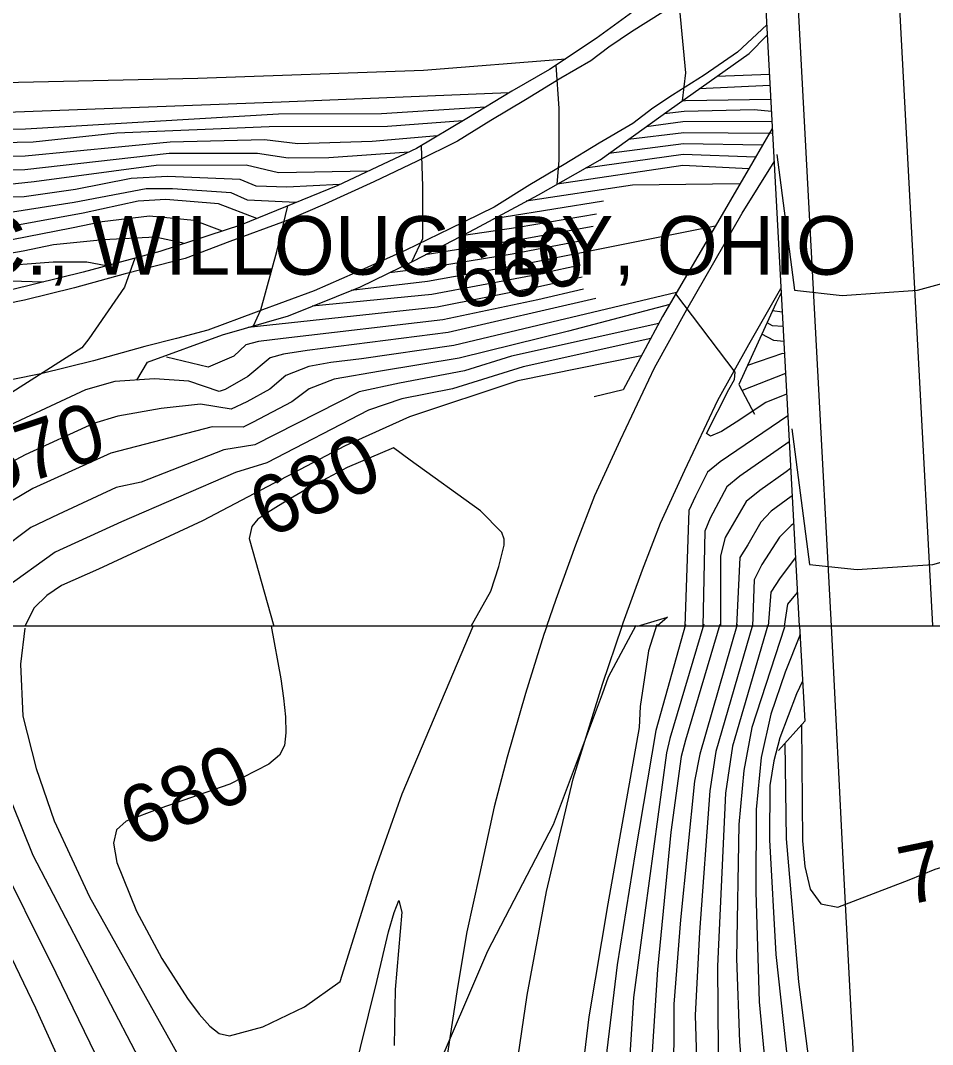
# Model space of a CAD drawing. Extents: x 79600 to 91800, y 75600 to 84400.
# Drawn here: x 86034.8 to 86346.4, y 79857.2 to 80206.8 of the extents above; entities that cross this region are included whole.
import ezdxf

# ---------------------------------------------------------------- set-up
doc = ezdxf.new("R2010")
doc.units = 0
for name, color, linetype in [('080-090$0$BRIDGE', 7, 'Continuous'), ('080-090$0$GRID', 7, 'Continuous'), ('080-090$0$INDEX', 7, 'Continuous'), ('080-090$0$INDXLBL', 7, 'Continuous'), ('080-090$0$INTER', 7, 'Continuous'), ('080-090$0$INTERSTATE', 7, 'Continuous'), ('084-085$0$TI_TITLE', 7, 'Continuous'), ('084-090$0$BRIDGE', 7, 'Continuous'), ('084-090$0$GRID', 7, 'Continuous'), ('084-090$0$INDEX', 7, 'Continuous'), ('084-090$0$INDXLBL', 7, 'Continuous'), ('084-090$0$INTER', 7, 'Continuous'), ('084-090$0$INTERSTATE', 7, 'Continuous')]:
    doc.layers.add(name, color=color, linetype=linetype)

msp = doc.modelspace()

# ---------------------------------------------------------------- linework, layer by layer
at = {"layer": '080-090$0$BRIDGE'}
for p, q in [((86300.93, 80000), (86302.74, 79967.56)), ((86302.74, 79967.56), (86293.73, 79957.59))]:
    msp.add_line(p, q, dxfattribs=at)
at = {"layer": '080-090$0$GRID'}
msp.add_line((90000, 80000), (85000, 80000), dxfattribs=at)
at = {"layer": '080-090$0$INDEX'}
for points in [[(86120.47, 80000), (86123.72, 79982), (86124.64, 79975.43), (86125.29, 79969.06), (86125.49, 79963.54), (86124.99, 79959.32), (86123.24, 79955.97), (86119.62, 79952.86), (86106.26, 79946.06), (86082.37, 79937.74), (86070.86, 79933.4), (86067.63, 79930.46), (86066.52, 79925.95), (86067.65, 79919.37), (86074.39, 79902.75), (86083.12, 79886.6), (86091.86, 79872.95), (86095.87, 79867.55), (86099.46, 79863.47), (86102.67, 79860.99), (86106.23, 79860.14), (86117.63, 79863.26), (86131.78, 79870.02), (86143.94, 79878.69)], [(86143.94, 79878.69), (86155.47, 79915.48), (86165.2, 79942.82), (86189.47, 80000)], [(86261.94, 80000.53), (86251.84, 79964.4), (86244.72, 79922.61), (86238.61, 79884.34), (86235.13, 79855.13), (86233.72, 79826.01), (86233.46, 79797.83), (86234.52, 79770.25), (86242.21, 79685.14), (86251.11, 79617.75), (86255.43, 79589.26), (86274.22, 79495.21), (86289.84, 79428.85), (86300.51, 79371.75), (86333.37, 79237.5), (86338.56, 79216.14), (86340.69, 79212.66), (86344.41, 79211.16), (86350.43, 79211.54), (86395.26, 79224.38), (86437.75, 79231.47)], [(86290.14, 80000.33), (86278.02, 79959.02), (86275.63, 79942.95), (86272.9, 79883.98), (86273.15, 79855.03), (86276.17, 79807.64), (86279.74, 79769.35), (86290.01, 79684.25), (86293.89, 79656.66), (86300.32, 79619.52), (86316.06, 79554.46), (86319.55, 79539.11), (86321.03, 79534.17), (86323.27, 79531.13), (86327.33, 79529.7), (86371.2, 79534.1), (86380.28, 79534.63), (86388.68, 79534.35), (86402.27, 79532.03), (86413.81, 79526.96)], [(86301.57, 79966.27), (86301.9, 79926.7), (86302.69, 79917.91), (86304.6, 79910.2), (86308.24, 79905.21), (86314.03, 79904.08), (86338.43, 79913.44), (86347.3, 79917.09), (86356.44, 79919.78), (86365.83, 79921.1), (86384.24, 79921.12), (86392.56, 79920.96), (86399.64, 79921.85), (86404.92, 79924.82), (86408.07, 79930.57), (86409.6, 79938.47), (86410.62, 79956.9), (86408.46, 80000)]]:
    msp.add_lwpolyline(points, dxfattribs=at)
at = {"layer": '080-090$0$INTER'}
for points in [[(86001.02, 80000), (86006.97, 79978.84), (86018.72, 79942.67), (86025.51, 79924.49), (86046.91, 79881.66), (86072, 79829.83), (86087.01, 79793.75), (86100.62, 79767.66), (86108.3, 79750.21), (86150.32, 79611.31), (86159.63, 79575.76), (86161.77, 79568.46), (86164.14, 79563.95), (86166.96, 79564.04), (86170.3, 79569.85), (86176.77, 79590.94), (86182.9, 79621.09), (86197.8, 79664.2)], [(86036.28, 79999.34), (86034.82, 79987.07), (86035.55, 79969.29), (86040.17, 79951.42), (86046.34, 79933.5), (86058.42, 79907.59), (86086.4, 79857.6), (86095.88, 79840.58)], [(86175.49, 79845.1), (86194.42, 79889.21), (86216.87, 79932.35), (86233.59, 79976.95), (86235.65, 79982.73), (86245.1, 80000.33)], [(86252.2, 80000.53), (86249.36, 79991.61), (86246.47, 79972.55), (86246.09, 79965.43), (86235.41, 79905.21), (86228.9, 79866.66), (86226.65, 79847.73), (86225.1, 79819.07), (86224.74, 79790.13), (86225.97, 79761.99), (86231.71, 79695.96), (86239.85, 79629.18), (86243.66, 79600.06), (86261.21, 79506.18)], [(86268.23, 80000.73), (86256.61, 79961.68), (86255.51, 79956.82), (86248.1, 79902.19), (86244.25, 79873.27), (86242.35, 79844.61), (86242.04, 79815.57), (86242.52, 79787.52), (86250.84, 79694.69), (86257.98, 79638.81), (86263.59, 79600.37), (86286.67, 79488.22)], [(86273.7, 80000.53), (86261.96, 79961.04), (86260.54, 79955.57), (86256.92, 79929.67), (86252.39, 79882.74), (86250.59, 79854.73), (86250.37, 79816.16), (86251.17, 79787.8), (86260.45, 79692.96), (86263.9, 79663.87), (86271.2, 79616.92), (86296.12, 79494.91)], [(86279.59, 80000.53), (86266.85, 79956.32), (86265.06, 79947.14), (86260.29, 79899.71), (86258, 79870.98), (86257.83, 79841.29), (86259.27, 79802.19), (86262.43, 79763.15), (86271.78, 79677.02), (86278.98, 79628.49), (86283.82, 79600.46), (86318.62, 79447.34)], [(86284.86, 80000.33), (86272.38, 79957.22), (86270.24, 79943.84), (86266.72, 79895.58), (86265.24, 79867.25), (86266.37, 79830.17), (86268.57, 79792.06), (86281.16, 79678.33), (86286.49, 79642.25), (86291.23, 79613.98), (86316.24, 79505.41)], [(86295.82, 79999.72), (86284.58, 79965.36), (86281.9, 79950.77), (86280.19, 79932.33), (86279.44, 79886.57), (86280.37, 79858.1), (86285.04, 79802.4), (86298.94, 79689.22), (86305.78, 79643.08), (86309.17, 79624.73), (86312.99, 79606.72), (86316.59, 79594.1), (86319.06, 79590.71), (86323.13, 79588.96), (86337.51, 79588.93), (86374.96, 79591.39)], [(86301.09, 79997.18), (86296.03, 79984.27), (86291.1, 79969.94), (86287.78, 79955.17), (86286.11, 79937.44), (86286.02, 79909.32), (86287.12, 79871.72), (86294.06, 79798.24), (86304.33, 79722.35), (86307.79, 79694.58), (86310.14, 79676.13), (86312.8, 79658.83), (86314.97, 79648.43), (86316.65, 79646.42), (86325.69, 79645.52), (86341.99, 79646.19), (86360.53, 79647.66)], [(86295.95, 79960.05), (86296.3, 79927.39), (86300.53, 79878.63), (86305.63, 79839.86), (86307.92, 79821.42), (86310.81, 79813.77), (86317.63, 79808.53), (86329.65, 79806.38), (86344.57, 79806.54), (86371.03, 79809.35), (86380.65, 79810.84), (86389.32, 79812.31), (86397.92, 79813.88), (86405.71, 79816.25), (86411.57, 79820.28), (86414.73, 79826.55), (86415.85, 79834.61), (86415.63, 79948.6), (86414.98, 79968.04), (86410.43, 79994.81)], [(86301.98, 79981.29), (86299.89, 79976.94), (86294.2, 79961.91), (86292.11, 79954.03), (86290.81, 79945.64), (86290.69, 79927.04), (86292.83, 79887.88), (86302.33, 79801.63), (86305.79, 79772.36), (86308.77, 79753.91), (86310.19, 79745.71), (86311.52, 79738.64), (86313.45, 79733.11), (86316.82, 79729.57), (86322.25, 79728.25), (86337.73, 79729.8), (86355.98, 79732.95)], [(86032, 79939.39), (86039, 79921.87), (86078.05, 79846.99)], [(86010.85, 79929.87), (86039.91, 79869.71), (86063.56, 79817.38), (86085.71, 79765.04), (86095.42, 79738.02), (86106.72, 79700.57), (86109.32, 79691.79), (86111.43, 79684.23), (86112.78, 79678.24), (86113.15, 79672.91), (86107.99, 79651.39), (86106.25, 79642.24), (86105.91, 79632.85), (86106.84, 79623.43), (86118.51, 79578.08), (86122.75, 79559.44), (86126.29, 79542.19), (86127.14, 79537.25), (86107.89, 79595.24), (86097.75, 79622.67), (86082.67, 79656.46), (86065.79, 79690.28), (86042.03, 79731.65), (86022.58, 79764.14)], [(86142.57, 79822.16), (86156.56, 79878.73), (86160.48, 79895.6), (86162.44, 79902.21), (86164.09, 79906.3), (86165.04, 79902.34), (86162.73, 79875.93), (86162.4, 79856.88)]]:
    msp.add_lwpolyline(points, dxfattribs=at)
at = {"layer": '080-090$0$INTERSTATE'}
for p, q in [((86214.62, 80000), (86213.6, 79997.18)), ((86233.56, 79980.26), (86240.29, 80000)), ((86311.71, 80000), (86315.94, 79915.99)), ((86213.6, 79997.18), (86207.34, 79977.06)), ((86223.64, 79947.87), (86233.56, 79980.26)), ((86207.34, 79977.06), (86201.05, 79955.28)), ((86201.05, 79955.28), (86196.63, 79938.31)), ((86214.47, 79909.37), (86223.64, 79947.87)), ((86196.63, 79938.31), (86191.57, 79915.26)), ((86315.94, 79915.99), (86324.11, 79762.7)), ((86191.57, 79915.26), (86187.25, 79895.67)), ((86207.83, 79874.02), (86214.47, 79909.37)), ((86187.25, 79895.67), (86184.05, 79876.61)), ((86184.05, 79876.61), (86180.66, 79854.22)), ((86202.11, 79835.2), (86207.83, 79874.02))]:
    msp.add_line(p, q, dxfattribs=at)
at = {"layer": '084-090$0$BRIDGE'}
for points in [[(86266.58, 80458.17), (86276.36, 80452.7), (86300.78, 80000)], [(86287.52, 80245.76), (86279.56, 80237.83), (86261.49, 80223.45), (86245.25, 80210.63), (86231.45, 80200.61), (86215.5, 80190.11), (86202.6, 80182.72), (86187.26, 80173.31), (86170.07, 80163.1), (86143.18, 80150.49), (86109.96, 80136.88), (86082.41, 80127.96), (86056.24, 80120.91), (86031.75, 80114.8), (86010.02, 80111.19), (85987.21, 80107.26), (85978.98, 80112.12)], [(86074.51, 80084.04), (86078.16, 80090.1), (86103.85, 80099.46), (86126.32, 80106.01), (86150.93, 80115.83), (86169.37, 80124.81), (86190.1, 80135.67), (86211.75, 80147.31), (86232.79, 80159.25), (86256.4, 80176.15), (86283.68, 80195.57), (86289.89, 80201.78)], [(86291.61, 80169.97), (86284.98, 80158.53), (86268.88, 80131.04), (86254.16, 80105.73), (86240.66, 80080.74), (86230.81, 80078.33)], [(86294.64, 80113.77), (86292.87, 80110.13), (86280.17, 80082.52), (86285.52, 80072.39)]]:
    msp.add_lwpolyline(points, dxfattribs=at)
at = {"layer": '084-090$0$GRID'}
msp.add_line((90000, 80000), (85000, 80000), dxfattribs=at)
at = {"layer": '084-090$0$INDEX'}
for points in [[(86291.48, 80172.29), (86261.04, 80172.17), (86248.53, 80170.52)], [(86168.46, 80124.37), (86172.29, 80132.42), (86172.29, 80150.15), (86171.75, 80164.11)], [(86167.47, 80161.88), (86140.17, 80159.95), (86126.24, 80159.75), (86115.78, 80161.4), (86085.6, 80161.36), (86036.26, 80155.8), (85970.58, 80155.4), (85916.28, 80152.81), (85888.23, 80151.86), (85809.8, 80152.05), (85732.28, 80155.41), (85665.5, 80156.2), (85634.58, 80156.92), (85601.71, 80160.37), (85598.52, 80160.37)], [(86280.27, 80151.07), (86243.86, 80150.56), (86207.57, 80145.06)], [(86103.84, 80134.9), (86094.16, 80138.54), (86078.9, 80139.97), (86062.68, 80138.08), (86052.23, 80135.84), (86031.79, 80131.93), (85985.03, 80132.7), (85886.37, 80125.89), (85806.9, 80124.41), (85630.97, 80125.91), (85612.64, 80124.13), (85608.27, 80121.4), (85608.54, 80104.99), (85610.46, 80085.03), (85611, 80067.53), (85607.72, 80065.07), (85580.37, 80068.35)], [(86272.14, 80136.61), (86208.13, 80123.79), (86173.87, 80117.68), (86147.76, 80114.56)], [(86258.93, 80113.92), (86182.79, 80095.88), (86151.26, 80091.27), (86140.76, 80090), (86133.29, 80088.62), (86125.47, 80085.57), (86119.99, 80080.95), (86112.14, 80076.62), (86106.75, 80074.05), (86096.26, 80075.83), (86082.83, 80074.27), (86068.03, 80071.7), (86059.7, 80069.24), (86036.42, 80058.46), (86014.96, 80047.12), (86009.7, 80044.35), (85992.01, 80028.09), (85981.22, 80016.84), (85977.56, 80013.42), (85975.52, 80011.02), (85974.02, 80008.37), (85974.11, 80000)], [(86295.26, 80102.28), (86291.71, 80102.58), (86289.83, 80103.52)], [(86296.9, 80071.83), (86273.79, 80056.15), (86269.47, 80052.63), (86265.38, 80044.4), (86263.05, 80039.47), (86261.7, 80000)], [(86188.72, 80000), (86195.52, 80012), (86198.22, 80020.36), (86200.04, 80027.67), (86200.02, 80029.68), (86199.24, 80031.95), (86191.97, 80039.36), (86167.94, 80056.73), (86162.26, 80060.93), (86146.35, 80054.14), (86132.77, 80046.95), (86127.08, 80043.59), (86122.92, 80041.06), (86119.31, 80038.87), (86115.87, 80036.56), (86113.79, 80033.99), (86112.86, 80029.95), (86121.39, 80000)], [(86299.51, 80023.5), (86294.26, 80016.54), (86291.11, 80011.67), (86290.25, 80000)]]:
    msp.add_lwpolyline(points, dxfattribs=at)
at = {"layer": '084-090$0$INTER'}
for p, q in [((86290.61, 80188.37), (86272.67, 80187.73)), ((86290.82, 80184.56), (86266.59, 80183.41)), ((86294.99, 80107.21), (86291.73, 80107.65)), ((86296.13, 80086.22), (86281.28, 80080.42))]:
    msp.add_line(p, q, dxfattribs=at)
for points in [[(86260.99, 80179.42), (86262.08, 80188.93), (86259.05, 80221.52)], [(86185.91, 80172.51), (86160.13, 80170.59), (86119.79, 80170.49), (86067.74, 80168.3), (86039.16, 80165.31), (85917.82, 80162.75), (85813.87, 80163.06), (85736.45, 80167.08), (85684.65, 80167.37), (85683.33, 80167.69), (85683.84, 80171.79), (85695.81, 80189.81), (85699.88, 80196.53), (85703.35, 80203.26), (85705.63, 80209.32)], [(86193.59, 80177.19), (86158.1, 80174.89), (86122.95, 80174.8), (86036.54, 80169.67), (85899.39, 80167.36), (85839.92, 80168.38), (85817.28, 80168.53), (85791.45, 80169.4), (85782.52, 80169.52), (85780.27, 80169.78), (85781.27, 80176.09), (85792.15, 80204.51), (85794.71, 80212.01)], [(86201.57, 80182.09), (86123.83, 80178.87), (86014.86, 80174.82), (85909.75, 80171.94), (85909.49, 80171.88), (85898.06, 80171.81), (85893.32, 80173.28), (85890.74, 80177.33), (85891.08, 80184.69), (85897.03, 80203.39), (85900.39, 80211.33)], [(86218.18, 80150.95), (86218.85, 80159.01), (86218.85, 80176.74), (86217.75, 80191.59)], [(86291.08, 80179.79), (86262.01, 80179.41), (86260.76, 80179.26)], [(86291.29, 80175.77), (86285.46, 80176.31), (86261.54, 80175.78), (86254.68, 80174.93)], [(86177.3, 80167.4), (86154.89, 80165.45), (86129.52, 80164.67), (86118.18, 80166.1), (86085.89, 80165.29), (86036.35, 80160.42), (85969.46, 80159.9), (85917.05, 80157.78), (85817.46, 80157.58), (85725.52, 80161.71), (85660.46, 80162.38), (85610.89, 80165.16), (85599.44, 80165.01)], [(86291.7, 80168.22), (86261.35, 80168.39), (86242.41, 80166.14)], [(86288.25, 80164.18), (86261.25, 80164.69), (86235.8, 80161.4)], [(86293.15, 80161.05), (86299.16, 80114.68), (86315.48, 80112.96), (86341.26, 80114.68), (86356.72, 80118.97), (86373.05, 80123.27), (86385.93, 80125.84), (86391.09, 80137.01), (86400.54, 80166.21)], [(86285.93, 80160.16), (86261.15, 80161), (86227.78, 80156.4)], [(86153.55, 80155.35), (86122.95, 80154.83), (86111.89, 80157.36), (86081.17, 80157.34), (86039.5, 80151.72), (86027.6, 80150.5), (85976.72, 80150.93), (85895.57, 80147.02), (85813.36, 80146.57), (85727.04, 80149.62), (85661.95, 80150.01), (85631.45, 80150.8), (85603.99, 80153.6), (85597.16, 80153.46)], [(86283.61, 80156.19), (86261.06, 80157.3), (86218.11, 80150.91)], [(86143.82, 80150.79), (86125.77, 80149.9), (86115.26, 80150.26), (86109.78, 80152.47), (86085.02, 80153.5), (86072.57, 80152.85), (86053.55, 80149.06), (86036.07, 80146.56), (85972.82, 80146.39), (85891.59, 80141.64), (85808.64, 80140.99), (85727.8, 80143.57), (85657.86, 80143.87), (85606.27, 80146.82), (85595.83, 80146.78)], [(86129, 80144.68), (86112.33, 80145.4), (86106.78, 80148.01), (86086.72, 80149.36), (86077.77, 80149.37), (86053.11, 80144.65), (86032.05, 80141.34), (85978.55, 80141.89), (85895.53, 80136.89), (85803.12, 80135.42), (85652.79, 80137.75), (85608.56, 80140.05), (85594.47, 80139.9)], [(86115.48, 80139.14), (86102.45, 80144.24), (86084.44, 80145.63), (86074.98, 80145.13), (86056.2, 80141.01), (86031.92, 80136.63), (85979.47, 80137.37), (85891.06, 80131.39), (85807.48, 80129.93), (85652.67, 80131.55), (85610.84, 80133.27), (85593.1, 80133.01)], [(86114.42, 80102.54), (86116.86, 80108.04), (86122.41, 80127.98), (86126.1, 80143.49)], [(86233.9, 80145.08), (86200.04, 80139.6), (86196.49, 80139.1)], [(86231.51, 80140.69), (86204.76, 80136.14), (86185.43, 80133.22)], [(86230.46, 80136.45), (86205.88, 80132.02), (86173.05, 80126.74)], [(86090.61, 80130.62), (86089.87, 80130.92), (86080.81, 80132.82), (86063.16, 80131.87), (86046.05, 80130.15), (86035.69, 80128.07), (86028.52, 80126.77)], [(86226.58, 80131.62), (86202.76, 80127.07), (86172.73, 80122.09), (86160.89, 80120.68)], [(86073.9, 80125.67), (86070.3, 80115.79), (86058.11, 80098.06), (86055.73, 80095.05), (86030.58, 80078.94), (86008.63, 80072.24), (86007.38, 80071.64), (85992.08, 80063.19), (85967.34, 80043.62), (85962.17, 80038.94), (85955.46, 80028.71), (85950.53, 80020.06), (85947.32, 80011.08), (85946.97, 80000)], [(86064.09, 80123.03), (86057.44, 80124.24), (86045.99, 80124.24), (86025, 80122.69)], [(86226.15, 80123.22), (86209.25, 80119.67), (86175.31, 80113.3), (86134.48, 80109.27)], [(86042.52, 80117.49), (85983.14, 80119.28), (85889.99, 80110.88), (85857.61, 80110.01), (85821.99, 80108.45), (85805.15, 80107.82), (85795.78, 80107.47), (85792.83, 80107.4), (85787.97, 80106.53), (85779.48, 80101.09), (85754.23, 80075.3), (85752.55, 80073.41), (85752.25, 80068.67), (85765.19, 80046.74), (85769.98, 80039.21), (85785.8, 80020.76), (85808.71, 80000)], [(86226.72, 80119.15), (86210.38, 80115.55), (86177.18, 80108.94), (86112.57, 80102)], [(86227.15, 80115.03), (86211.5, 80111.43), (86179.05, 80104.59), (86124.57, 80098.28), (86116.09, 80097.17), (86111.73, 80096.06), (86107.65, 80092.14), (86098.93, 80088.49), (86084.62, 80091.83)], [(86231.36, 80111.93), (86180.92, 80100.23), (86132.67, 80094.14), (86124.69, 80092.89), (86120.11, 80091.59), (86112.48, 80085.27), (86104.73, 80080.82), (86102.68, 80080.14), (86092.29, 80083.61), (86080.58, 80084.41), (86067.07, 80083.6), (86057.05, 80080.66), (86012.28, 80059.86), (85992.04, 80045.64), (85977.62, 80032.86), (85969.56, 80025.46), (85966.19, 80022.4), (85963.17, 80018.17), (85960.45, 80011.56), (85959.51, 80000)], [(86296.51, 80079.17), (86289.37, 80076.41), (86279.25, 80069.64), (86274.24, 80066.51), (86270.48, 80064.88), (86269.19, 80065.78), (86276.74, 80080.79), (86278.66, 80084.28), (86278.95, 80086.76), (86258.66, 80113.47)], [(86256.56, 80109.87), (86222.05, 80100.73), (86184.65, 80091.52), (86157.79, 80087.12), (86141.9, 80084.34), (86133.44, 80081), (86127.5, 80076.63), (86114.08, 80069.53), (86110.81, 80067.96), (86100.24, 80068.04), (86065.65, 80059.1), (86038.98, 80046.98), (86017.64, 80034.37), (86011.37, 80030.95), (86004.14, 80024.19), (85991.14, 80009.71), (85987.99, 80005.11), (85987.58, 80000)], [(86252.88, 80103.37), (86202.54, 80092.23), (86186.52, 80087.17), (86164.32, 80082.97), (86150.5, 80080.07), (86114.88, 80061.87), (86104.22, 80060.26), (86075.96, 80049.23), (86067.46, 80047.36), (86047.7, 80038.19), (86038.38, 80033.67), (86027.63, 80025.72), (86017.08, 80020.06), (86009.44, 80015.08), (86002.82, 80007.83), (85999.96, 80002.46), (86000.55, 80000)], [(86250.1, 80098.22), (86206.5, 80088.57), (86182.41, 80081.02), (86165.05, 80077.59), (86153.62, 80073.73), (86118.95, 80055.77), (86108.19, 80052.48), (86069.26, 80035.62), (86046.64, 80025.33), (86029.22, 80012.74), (86010.55, 80002.94), (86011.21, 80000)], [(86295.53, 80097.17), (86292.15, 80097.54), (86288.06, 80099.67)], [(86246.91, 80092.31), (86204.73, 80083.8), (86167.7, 80071.51), (86145.7, 80061.63), (86096.98, 80035.99), (86061.45, 80019.47), (86048.85, 80013.85), (86043.78, 80010.46), (86039.46, 80006.26), (86036.22, 80000)], [(86295.76, 80092.94), (86295.11, 80093.06), (86283.16, 80089.03)], [(86298.3, 80067.44), (86304.31, 80021.07), (86320.64, 80019.35), (86346.41, 80021.07), (86361.88, 80025.36), (86378.2, 80029.66), (86391.09, 80032.23), (86396.24, 80043.4), (86405.69, 80072.6)], [(86297.38, 80062.89), (86280.58, 80051.25), (86276.07, 80047.58), (86270.38, 80036.88), (86268.56, 80032.5), (86267.93, 80000)], [(86297.87, 80053.8), (86296.38, 80052.75), (86287.36, 80046.35), (86282.66, 80042.52), (86275.53, 80030.29), (86273.91, 80024.01), (86273.89, 80000)], [(86298.38, 80044.48), (86298.09, 80044.27), (86291.27, 80039.3), (86287.66, 80035.47), (86283.21, 80027.73), (86280.53, 80023.41), (86279.35, 80000)], [(86298.89, 80034.99), (86298.05, 80034.37), (86294.08, 80030.37), (86288.01, 80021.12), (86285.38, 80015.78), (86284.8, 80000)], [(86300.15, 80011.54), (86296.85, 80007.55), (86295.7, 80000)], [(86245.56, 80000), (86255.85, 80003.13), (86252.32, 80000)]]:
    msp.add_lwpolyline(points, dxfattribs=at)
at = {"layer": '084-090$0$INTERSTATE'}
for points in [[(86269.14, 80791.97), (86275.53, 80676.71), (86288.41, 80436.3), (86311.71, 80000)], [(86303.76, 80792.33), (86310.16, 80677.02), (86323.03, 80436.57), (86346.34, 80000.27)], [(86254.21, 80209.63), (86243.47, 80202.89), (86235.8, 80197.72), (86229.67, 80193.03), (86219.39, 80187.06), (86207.27, 80179.68), (86195.45, 80172.62), (86184.09, 80165.56), (86170.27, 80158.78), (86155.51, 80151.69), (86138.76, 80144.11), (86125.54, 80138.43), (86106.31, 80131.29), (86091.08, 80125.58), (86081.69, 80123.17), (86070.6, 80120.28), (86053.2, 80115.48), (86036.11, 80111.3), (86018.7, 80107.73)], [(86289.7, 80205.31), (86279.72, 80195.96), (86268.33, 80188.14), (86257.5, 80181.34), (86250.82, 80176.84), (86244, 80171.62), (86232.52, 80164.96), (86220.54, 80157.67), (86208.83, 80150.67), (86196.57, 80143.04), (86181.49, 80135.66), (86166.38, 80128.39), (86149.14, 80120.59), (86135.1, 80114.55), (86115.3, 80107.2), (86098.81, 80101.02), (86088.12, 80098.28), (86077.26, 80095.45), (86059.68, 80090.6), (86041.75, 80086.21), (86023.12, 80082.39)], [(85601.62, 80175.98), (85638.54, 80176.53), (85690.86, 80177.97), (85756.15, 80179.39), (85817.43, 80180.62), (85870.68, 80181.91), (85927.64, 80182.94), (86018.7, 80185.38), (86095.42, 80187.07), (86172.43, 80189.84), (86221.05, 80193.76)], [(86214.62, 80000), (86217.75, 80009.19), (86224.51, 80027.78), (86230.99, 80044.67), (86239.75, 80063.6), (86251.4, 80088.26), (86262.47, 80108.13), (86281.29, 80141.05), (86292.23, 80158.51)], [(86240.29, 80000), (86240.67, 80001.11), (86247.28, 80019.28), (86253.38, 80035.21), (86261.77, 80053.3), (86273.02, 80077.14), (86283.64, 80096.18), (86294.56, 80115.29)]]:
    msp.add_lwpolyline(points, dxfattribs=at)

# ---------------------------------------------------------------- texts
at = {"layer": '080-090$0$INDXLBL'}
for s, rotation, p in [('680', 24.4742, (86074.68, 79924.06)), ('700', 11.7637, (86337.13, 79904.62))]:
    msp.add_text(s, height=20, rotation=rotation, dxfattribs=at).set_placement(p)
at = {"layer": '084-085$0$TI_TITLE'}
msp.add_text('AEROCON PHOTOGRAMMETRIC SERVICES INC., WILLOUGHBY, OHIO', height=20, dxfattribs=at).set_placement((85420, 80120))
at = {"layer": '084-090$0$INDXLBL'}
for s, rotation, p in [('660', 13.1675, (86185.19, 80107.7)), ('670', 18.4281, (86023.02, 80044.08)), ('680', 25.812, (86119.45, 80029.68))]:
    msp.add_text(s, height=20, rotation=rotation, dxfattribs=at).set_placement(p)

doc.saveas('drawing.dxf')
